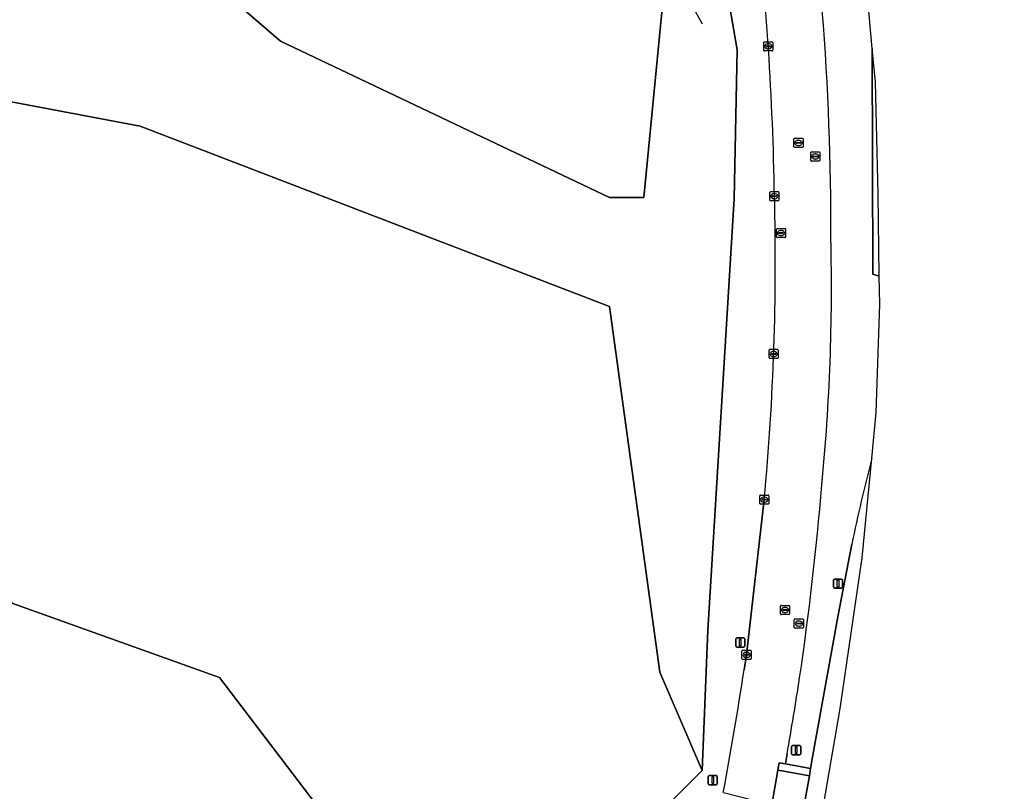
# Model space of a CAD drawing. Extents: x 154324 to 155744, y 382937 to 384188.
# Drawn here: x 155621.1 to 155729.9, y 383784.3 to 383868.7 of the extents above; entities that cross this region are included whole.
import ezdxf

# ---------------------------------------------------------------- set-up
doc = ezdxf.new("R2010")
doc.units = 0
for name, color, linetype in [('IMGEO_Duiker', 7, 'Continuous'), ('IMGEO_Fietspad_gesloten', 7, 'Continuous'), ('IMGEO_Gemengd_bos', 7, 'Continuous'), ('IMGEO_Grasland_agrarisch', 7, 'Continuous'), ('IMGEO_Groenvoorziening', 7, 'Continuous'), ('IMGEO_Kolk', 7, 'Continuous'), ('IMGEO_Lichtmast', 7, 'Continuous'), ('IMGEO_Rijbaan_lokaal_gesloten', 7, 'Continuous'), ('IMGEO_Rioolput', 7, 'Continuous'), ('IMGEO_Verkeersbordpaal', 7, 'Continuous'), ('IMGEO_Voetpad_gesloten', 7, 'Continuous')]:
    doc.layers.add(name, color=color, linetype=linetype)

msp = doc.modelspace()

# ---------------------------------------------------------------- linework, layer by layer
at = {"layer": 'IMGEO_Duiker'}
msp.add_lwpolyline([(155695.89, 383868.24), (155695.13, 383869.58), (155693.11, 383873.17), (155693.02, 383873.33), (155692.96, 383873.45)], dxfattribs=at)
at = {"layer": 'IMGEO_Fietspad_gesloten'}
for points in [[(155707.96, 383775.9), (155710.95, 383793.31), (155713.36, 383809.81), (155714.42, 383820.69)], [(155712.24, 383811.3), (155710.7, 383803.34), (155707.9, 383787.78), (155707.72, 383786.75), (155707.58, 383785.94), (155706.92, 383782.15), (155706.56, 383780.1), (155705.85, 383776.42), (155707.96, 383775.9)]]:
    msp.add_lwpolyline(points, dxfattribs=at)
msp.add_lwpolyline([(155707.58, 383785.94), (155704.8, 383786.43), (155704.14, 383786.54), (155703.47, 383782.75), (155704.11, 383782.64), (155706.92, 383782.15)], close=True, dxfattribs=at)
msp.add_arc((155916.28, 383768.89), 208.41, 165.6088, 168.2568, dxfattribs=at)
at = {"layer": 'IMGEO_Gemengd_bos'}
for points in [[(155517.99, 383921.98), (155566.92, 383863.48), (155573.31, 383839.67), (155620.35, 383804.82), (155642.99, 383796.69), (155657.18, 383778.06), (155663.39, 383778.85), (155688.58, 383779.27), (155695.84, 383786.53), (155691.19, 383797.27), (155685.68, 383837.34), (155634.28, 383857.09), (155606.41, 383862.32), (155596.25, 383865.22), (155596.25, 383868.7), (155596.54, 383877.99)], [(155641.25, 383873.64), (155649.67, 383866.38), (155685.68, 383849.25), (155689.45, 383849.25), (155691.42, 383869.56)]]:
    msp.add_lwpolyline(points, dxfattribs=at)
msp.add_lwpolyline([(155715.24, 383840.67), (155715.1, 383849.65), (155714.81, 383861.9), (155714.47, 383865.57), (155714.55, 383840.88)], close=True, dxfattribs=at)
at = {"layer": 'IMGEO_Grasland_agrarisch'}
msp.add_lwpolyline([(155657.18, 383778.06), (155642.99, 383796.69), (155620.35, 383804.82), (155573.31, 383839.67), (155566.92, 383863.48), (155517.99, 383921.98)], dxfattribs=at)
at = {"layer": 'IMGEO_Groenvoorziening'}
for points in [[(155714.42, 383820.69), (155714.9, 383825.73), (155715.29, 383837.59), (155715.24, 383840.67), (155714.55, 383840.88), (155714.47, 383865.57), (155713.75, 383873.38), (155712.2, 383883.8), (155727.16, 383928.02), (155724.91, 383928.39), (155725.5, 383937), (155729.9, 383936.13)], [(155694.41, 383903.46), (155695.07, 383898.15), (155697.88, 383875.88), (155699.69, 383865.45), (155699.36, 383849.11), (155696.47, 383801.9), (155695.84, 383786.53), (155688.58, 383779.27), (155663.39, 383778.85), (155664.22, 383772.4), (155691.18, 383775.87)], [(155641.25, 383873.64), (155633.12, 383881.77), (155611.93, 383884.67), (155602.34, 383884.67), (155596.54, 383877.99), (155596.25, 383868.7), (155596.25, 383865.22), (155606.41, 383862.32), (155634.28, 383857.09), (155685.68, 383837.34), (155691.19, 383797.27), (155695.84, 383786.53), (155696.47, 383801.9), (155699.36, 383849.11), (155699.69, 383865.45), (155697.88, 383875.88), (155697.84, 383873.39)], [(155691.42, 383869.56), (155689.45, 383849.25), (155685.68, 383849.25), (155649.67, 383866.38), (155641.25, 383873.64)], [(155700.44, 383797.55), (155700.7, 383799.18), (155702.64, 383816.18)], [(155705.14, 383788.33), (155704.95, 383787.24), (155707.72, 383786.75), (155707.9, 383787.78), (155710.7, 383803.34), (155712.24, 383811.3)]]:
    msp.add_lwpolyline(points, dxfattribs=at)
for centre, radius, start, end in [((155405.72, 383845.81), 304.22, 359.7977, 9.2148), ((155396.3, 383845.03), 307.48, 0.815, 6.8191), ((155423.56, 383842.14), 280.29, 354.6868, 1.4862), ((155483.02, 383839.56), 226.98, 354.4999, 1.3064), ((155916.28, 383768.89), 208.41, 165.6088, 168.2568), ((155372.95, 383845.84), 337.17, 351.6105, 355.2295), ((155273.18, 383863.36), 432.3, 349.4377, 351.2435), ((155261.36, 383865.52), 450.45, 350.1333, 351.2057)]:
    msp.add_arc(centre, radius, start, end, dxfattribs=at)
at = {"layer": 'IMGEO_Kolk'}
for p, q in [((155702.58, 383865.39), (155702.58, 383866.24)), ((155702.65, 383866.32), (155703.5, 383866.32)), ((155702.84, 383865.81), (155702.84, 383865.82)), ((155702.88, 383865.86), (155703.28, 383865.86)), ((155703.27, 383865.77), (155702.88, 383865.77)), ((155703.09, 383865.54), (155703.06, 383865.54)), ((155703.07, 383866.1), (155703.09, 383866.1)), ((155703.32, 383865.82), (155703.32, 383865.81)), ((155703.58, 383866.24), (155703.58, 383865.39)), ((155703.5, 383865.32), (155702.65, 383865.32)), ((155703.25, 383848.98), (155703.25, 383849.83)), ((155703.32, 383849.91), (155704.18, 383849.91)), ((155703.51, 383849.4), (155703.51, 383849.41)), ((155703.55, 383849.45), (155703.95, 383849.45)), ((155703.95, 383849.36), (155703.55, 383849.36)), ((155703.74, 383849.69), (155703.76, 383849.69)), ((155703.99, 383849.41), (155703.99, 383849.4)), ((155704.25, 383849.83), (155704.25, 383848.98)), ((155704.18, 383848.91), (155703.32, 383848.91)), ((155703.76, 383849.13), (155703.73, 383849.13)), ((155703.17, 383831.71), (155703.17, 383832.56)), ((155703.24, 383832.64), (155704.09, 383832.64)), ((155703.42, 383832.13), (155703.42, 383832.14)), ((155703.86, 383832.09), (155703.46, 383832.09)), ((155703.47, 383832.18), (155703.86, 383832.18)), ((155703.65, 383832.41), (155703.68, 383832.41)), ((155703.68, 383831.86), (155703.65, 383831.86)), ((155703.91, 383832.14), (155703.91, 383832.13)), ((155704.17, 383832.56), (155704.17, 383831.71)), ((155704.09, 383831.63), (155703.24, 383831.63)), ((155702.14, 383815.76), (155702.14, 383816.61)), ((155702.21, 383816.68), (155703.07, 383816.68)), ((155703.14, 383816.61), (155703.14, 383815.76)), ((155703.07, 383815.68), (155702.21, 383815.68)), ((155702.4, 383816.18), (155702.4, 383816.19)), ((155702.44, 383816.23), (155702.84, 383816.23)), ((155702.84, 383816.14), (155702.44, 383816.14)), ((155702.65, 383815.9), (155702.62, 383815.9)), ((155702.63, 383816.46), (155702.65, 383816.46)), ((155702.88, 383816.19), (155702.88, 383816.18)), ((155700.2, 383798.76), (155700.2, 383799.61)), ((155700.28, 383799.69), (155701.13, 383799.69)), ((155700.46, 383799.18), (155700.46, 383799.19)), ((155700.9, 383799.14), (155700.5, 383799.14)), ((155700.51, 383799.23), (155700.9, 383799.23)), ((155700.69, 383799.46), (155700.72, 383799.46)), ((155700.95, 383799.19), (155700.95, 383799.18)), ((155701.2, 383799.61), (155701.2, 383798.76)), ((155701.13, 383798.68), (155700.28, 383798.68)), ((155700.71, 383798.91), (155700.69, 383798.91))]:
    msp.add_line(p, q, dxfattribs=at)
for points in [[(155702.58, 383865.39), (155702.58, 383866.24)], [(155702.65, 383866.32), (155703.5, 383866.32)], [(155703.58, 383866.24), (155703.58, 383865.39)], [(155703.5, 383865.32), (155702.65, 383865.32)], [(155703.25, 383848.98), (155703.25, 383849.83)], [(155703.32, 383849.91), (155704.18, 383849.91)], [(155704.25, 383849.83), (155704.25, 383848.98)], [(155704.18, 383848.91), (155703.32, 383848.91)], [(155703.17, 383831.71), (155703.17, 383832.56)], [(155703.24, 383832.64), (155704.09, 383832.64)], [(155704.17, 383832.56), (155704.17, 383831.71)], [(155704.09, 383831.63), (155703.24, 383831.63)], [(155702.14, 383815.76), (155702.14, 383816.61)], [(155702.21, 383816.68), (155703.07, 383816.68)], [(155703.14, 383816.61), (155703.14, 383815.76)], [(155703.07, 383815.68), (155702.21, 383815.68)], [(155700.2, 383798.76), (155700.2, 383799.61)], [(155700.28, 383799.69), (155701.13, 383799.69)], [(155701.2, 383799.61), (155701.2, 383798.76)], [(155701.13, 383798.68), (155700.28, 383798.68)]]:
    msp.add_lwpolyline(points, dxfattribs=at)
for centre, radius, start, end in [((155702.65, 383866.24), 0.0765, 91.552, 178.448), ((155702.65, 383866.24), 0.0765, 91.552, 178.448), ((155702.88, 383865.82), 0.0403, 85.8775, 175.7526), ((155702.87, 383865.81), 0.0366, 178.938, 274.7102), ((155703.28, 383865.82), 0.043, 264.8664, 352.4533), ((155703.28, 383865.82), 0.0386, 1.7309, 96.639), ((155703.5, 383866.24), 0.0765, 1.552, 88.448), ((155703.5, 383866.24), 0.0765, 1.552, 88.448), ((155702.65, 383865.39), 0.0765, 181.552, 268.448), ((155702.65, 383865.39), 0.0765, 181.552, 268.448), ((155703.5, 383865.39), 0.0765, 271.552, 358.448), ((155703.5, 383865.39), 0.0765, 271.552, 358.448), ((155703.33, 383849.83), 0.0765, 91.552, 178.448), ((155703.33, 383849.83), 0.0765, 91.552, 178.448), ((155703.55, 383849.41), 0.0403, 85.8775, 175.7526), ((155703.54, 383849.4), 0.0366, 178.938, 274.7102), ((155703.95, 383849.41), 0.0386, 1.7309, 96.639), ((155703.95, 383849.41), 0.043, 264.8664, 352.4533), ((155704.17, 383849.83), 0.0765, 1.552, 88.448), ((155704.17, 383849.83), 0.0765, 1.552, 88.448), ((155703.33, 383848.98), 0.0765, 181.552, 268.448), ((155703.33, 383848.98), 0.0765, 181.552, 268.448), ((155704.17, 383848.98), 0.0765, 271.552, 358.448), ((155704.17, 383848.98), 0.0765, 271.552, 358.448), ((155703.24, 383832.56), 0.0765, 91.552, 178.448), ((155703.24, 383832.56), 0.0765, 91.552, 178.448), ((155703.46, 383832.14), 0.0403, 85.8775, 175.7526), ((155703.46, 383832.13), 0.0366, 178.938, 274.7102), ((155703.87, 383832.14), 0.0386, 1.7309, 96.639), ((155703.87, 383832.13), 0.043, 264.8664, 352.4533), ((155704.09, 383832.56), 0.0765, 1.552, 88.448), ((155704.09, 383832.56), 0.0765, 1.552, 88.448), ((155703.24, 383831.71), 0.0765, 181.552, 268.448), ((155703.24, 383831.71), 0.0765, 181.552, 268.448), ((155704.09, 383831.71), 0.0765, 271.552, 358.448), ((155704.09, 383831.71), 0.0765, 271.552, 358.448), ((155702.22, 383816.61), 0.0765, 91.552, 178.448), ((155702.22, 383816.61), 0.0765, 91.552, 178.448), ((155703.06, 383816.61), 0.0765, 1.552, 88.448), ((155703.06, 383816.61), 0.0765, 1.552, 88.448), ((155702.22, 383815.76), 0.0765, 181.552, 268.448), ((155702.22, 383815.76), 0.0765, 181.552, 268.448), ((155702.44, 383816.19), 0.0403, 85.8775, 175.7526), ((155702.43, 383816.18), 0.0366, 178.938, 274.7102), ((155702.84, 383816.19), 0.0386, 1.7309, 96.639), ((155702.84, 383816.18), 0.043, 264.8664, 352.4533), ((155703.06, 383815.76), 0.0765, 271.552, 358.448), ((155703.06, 383815.76), 0.0765, 271.552, 358.448), ((155700.28, 383799.61), 0.0765, 91.552, 178.448), ((155700.28, 383799.61), 0.0765, 91.552, 178.448), ((155700.5, 383799.19), 0.0403, 85.8775, 175.7526), ((155700.5, 383799.18), 0.0366, 178.938, 274.7102), ((155700.91, 383799.19), 0.0386, 1.7309, 96.639), ((155700.9, 383799.18), 0.043, 264.8664, 352.4533), ((155701.13, 383799.61), 0.0765, 1.552, 88.448), ((155701.13, 383799.61), 0.0765, 1.552, 88.448), ((155700.28, 383798.76), 0.0765, 181.552, 268.448), ((155700.28, 383798.76), 0.0765, 181.552, 268.448), ((155701.13, 383798.76), 0.0765, 271.552, 358.448), ((155701.13, 383798.76), 0.0765, 271.552, 358.448)]:
    msp.add_arc(centre, radius, start, end, dxfattribs=at)
for centre, major_axis, ratio, start_param, end_param in [((155703.06, 383865.82), (-0.387, 0.002), 0.722429, 4.712389, 7.853982), ((155703.09, 383865.82), (-0.39, 0.002), 0.717154, 1.570796, 4.712389), ((155703.74, 383849.41), (-0.387, 0.002), 0.722429, 4.712389, 7.853982), ((155703.76, 383849.41), (-0.39, 0.002), 0.717154, 1.570796, 4.712389), ((155703.65, 383832.13), (-0.387, 0.002), 0.722429, 4.712389, 7.853982), ((155703.68, 383832.13), (-0.39, 0.002), 0.717154, 1.570796, 4.712389), ((155702.63, 383816.18), (-0.387, 0.002), 0.722429, 4.712389, 7.853982), ((155702.65, 383816.18), (-0.39, 0.002), 0.717154, 1.570796, 4.712389), ((155700.69, 383799.18), (-0.387, 0.002), 0.722429, 4.712389, 7.853982), ((155700.71, 383799.18), (-0.39, 0.002), 0.717154, 1.570796, 4.712389)]:
    msp.add_ellipse(centre, major_axis=major_axis, ratio=ratio, start_param=start_param, end_param=end_param, dxfattribs=at)
at = {"layer": 'IMGEO_Lichtmast'}
for p, q in [((155710.22, 383806.58), (155710.22, 383807.38)), ((155710.22, 383807.38), (155710.22, 383806.58)), ((155710.32, 383807.48), (155711.11, 383807.48)), ((155711.11, 383807.48), (155710.32, 383807.48)), ((155711.21, 383807.38), (155711.21, 383806.58)), ((155711.21, 383806.58), (155711.21, 383807.38)), ((155711.11, 383806.48), (155710.32, 383806.48)), ((155710.32, 383806.48), (155711.11, 383806.48))]:
    msp.add_line(p, q, dxfattribs=at)
msp.add_lwpolyline([(155710.64, 383807.36), (155710.79, 383807.36), (155710.79, 383806.61), (155710.64, 383806.61), (155710.64, 383807.36)], dxfattribs=at)
for centre, start, end in [((155710.32, 383807.38), 90, 180), ((155710.32, 383807.38), 90, 180), ((155711.11, 383807.38), 0, 90), ((155711.11, 383807.38), 360, 90), ((155710.32, 383806.58), 180, 270), ((155710.32, 383806.58), 180, 270), ((155711.11, 383806.58), 270, 0), ((155711.11, 383806.58), 270, 0)]:
    msp.add_arc(centre, 0.1, start, end, dxfattribs=at)
at = {"layer": 'IMGEO_Rijbaan_lokaal_gesloten'}
for points in [[(155702.64, 383816.18), (155700.7, 383799.18), (155700.44, 383797.55)], [(155698.16, 383784.11), (155703.47, 383782.75), (155704.14, 383786.54), (155704.29, 383787.35), (155704.95, 383787.24), (155705.14, 383788.33)]]:
    msp.add_lwpolyline(points, dxfattribs=at)
for centre, radius, start, end in [((155405.72, 383845.81), 304.22, 359.7977, 9.2148), ((155396.3, 383845.03), 307.48, 0.815, 6.8191), ((155423.56, 383842.14), 280.29, 354.6868, 1.4862), ((155483.02, 383839.56), 226.98, 354.4999, 1.3064), ((155372.95, 383845.84), 337.17, 351.6105, 355.2295), ((155273.18, 383863.36), 432.3, 349.4377, 351.2435), ((155261.36, 383865.52), 450.45, 350.1333, 351.2057)]:
    msp.add_arc(centre, radius, start, end, dxfattribs=at)
at = {"layer": 'IMGEO_Rioolput'}
for p, q in [((155705.96, 383855.75), (155706.81, 383855.75)), ((155705.88, 383854.83), (155705.88, 383855.68)), ((155706.81, 383854.75), (155705.96, 383854.75)), ((155706.14, 383855.25), (155706.14, 383855.26)), ((155706.58, 383855.21), (155706.18, 383855.21)), ((155706.19, 383855.3), (155706.58, 383855.3)), ((155706.37, 383855.53), (155706.4, 383855.53)), ((155706.39, 383854.97), (155706.37, 383854.97)), ((155706.63, 383855.26), (155706.63, 383855.25)), ((155706.89, 383855.68), (155706.89, 383854.83)), ((155707.73, 383853.33), (155707.73, 383854.18)), ((155707.8, 383854.26), (155708.66, 383854.26)), ((155707.99, 383853.75), (155707.99, 383853.76)), ((155708.03, 383853.8), (155708.43, 383853.8)), ((155708.43, 383853.71), (155708.03, 383853.71)), ((155708.22, 383854.04), (155708.24, 383854.04)), ((155708.47, 383853.76), (155708.47, 383853.75)), ((155708.73, 383854.18), (155708.73, 383853.33)), ((155708.66, 383853.26), (155707.8, 383853.26)), ((155708.24, 383853.48), (155708.21, 383853.48)), ((155703.98, 383844.95), (155703.98, 383845.8)), ((155704.06, 383845.88), (155704.91, 383845.88)), ((155704.91, 383844.87), (155704.06, 383844.87)), ((155704.24, 383845.37), (155704.24, 383845.38)), ((155704.68, 383845.33), (155704.28, 383845.33)), ((155704.29, 383845.42), (155704.68, 383845.42)), ((155704.47, 383845.65), (155704.5, 383845.65)), ((155704.49, 383845.1), (155704.47, 383845.1)), ((155704.73, 383845.38), (155704.73, 383845.37)), ((155704.98, 383845.8), (155704.98, 383844.95)), ((155704.48, 383804.6), (155705.33, 383804.6)), ((155704.41, 383803.67), (155704.41, 383804.52)), ((155705.33, 383803.59), (155704.48, 383803.59)), ((155704.66, 383804.09), (155704.66, 383804.1)), ((155705.1, 383804.05), (155704.7, 383804.05)), ((155704.71, 383804.14), (155705.1, 383804.14)), ((155704.89, 383804.37), (155704.92, 383804.37)), ((155704.92, 383803.82), (155704.89, 383803.82)), ((155705.15, 383804.1), (155705.15, 383804.09)), ((155705.41, 383804.52), (155705.41, 383803.67)), ((155705.93, 383802.18), (155705.93, 383803.03)), ((155706.01, 383803.11), (155706.86, 383803.11)), ((155706.19, 383802.6), (155706.19, 383802.61)), ((155706.23, 383802.65), (155706.63, 383802.65)), ((155706.63, 383802.56), (155706.23, 383802.56)), ((155706.42, 383802.89), (155706.45, 383802.89)), ((155706.68, 383802.61), (155706.68, 383802.6)), ((155706.93, 383803.03), (155706.93, 383802.18)), ((155706.86, 383802.11), (155706.01, 383802.11)), ((155706.44, 383802.33), (155706.42, 383802.33))]:
    msp.add_line(p, q, dxfattribs=at)
for points in [[(155705.96, 383855.75), (155706.81, 383855.75)], [(155705.88, 383854.83), (155705.88, 383855.68)], [(155706.81, 383854.75), (155705.96, 383854.75)], [(155706.89, 383855.68), (155706.89, 383854.83)], [(155707.73, 383853.33), (155707.73, 383854.18)], [(155707.8, 383854.26), (155708.66, 383854.26)], [(155708.73, 383854.18), (155708.73, 383853.33)], [(155708.66, 383853.26), (155707.8, 383853.26)], [(155703.98, 383844.95), (155703.98, 383845.8)], [(155704.06, 383845.88), (155704.91, 383845.88)], [(155704.91, 383844.87), (155704.06, 383844.87)], [(155704.98, 383845.8), (155704.98, 383844.95)], [(155704.48, 383804.6), (155705.33, 383804.6)], [(155704.41, 383803.67), (155704.41, 383804.52)], [(155705.33, 383803.59), (155704.48, 383803.59)], [(155705.41, 383804.52), (155705.41, 383803.67)], [(155705.93, 383802.18), (155705.93, 383803.03)], [(155706.01, 383803.11), (155706.86, 383803.11)], [(155706.93, 383803.03), (155706.93, 383802.18)], [(155706.86, 383802.11), (155706.01, 383802.11)]]:
    msp.add_lwpolyline(points, dxfattribs=at)
for centre, radius, start, end in [((155705.96, 383855.68), 0.0765, 91.552, 178.448), ((155705.96, 383855.68), 0.0765, 91.552, 178.448), ((155706.81, 383855.68), 0.0765, 1.552, 88.448), ((155706.81, 383855.68), 0.0765, 1.552, 88.448), ((155705.96, 383854.83), 0.0765, 181.552, 268.448), ((155705.96, 383854.83), 0.0765, 181.552, 268.448), ((155706.18, 383855.26), 0.0403, 85.8775, 175.7526), ((155706.18, 383855.25), 0.0366, 178.938, 274.7102), ((155706.59, 383855.26), 0.0386, 1.7309, 96.639), ((155706.58, 383855.25), 0.043, 264.8664, 352.4533), ((155706.81, 383854.83), 0.0765, 271.552, 358.448), ((155706.81, 383854.83), 0.0765, 271.552, 358.448), ((155707.81, 383854.18), 0.0765, 91.552, 178.448), ((155707.81, 383854.18), 0.0765, 91.552, 178.448), ((155708.03, 383853.76), 0.0403, 85.8775, 175.7526), ((155708.02, 383853.75), 0.0366, 178.938, 274.7102), ((155708.43, 383853.76), 0.0386, 1.7309, 96.639), ((155708.43, 383853.76), 0.043, 264.8664, 352.4533), ((155708.65, 383854.18), 0.0765, 1.552, 88.448), ((155708.65, 383854.18), 0.0765, 1.552, 88.448), ((155707.81, 383853.33), 0.0765, 181.552, 268.448), ((155707.81, 383853.33), 0.0765, 181.552, 268.448), ((155708.65, 383853.33), 0.0765, 271.552, 358.448), ((155708.65, 383853.33), 0.0765, 271.552, 358.448), ((155704.06, 383845.8), 0.0765, 91.552, 178.448), ((155704.06, 383845.8), 0.0765, 91.552, 178.448), ((155704.06, 383844.95), 0.0765, 181.552, 268.448), ((155704.06, 383844.95), 0.0765, 181.552, 268.448), ((155704.28, 383845.38), 0.0403, 85.8775, 175.7526), ((155704.28, 383845.37), 0.0366, 178.938, 274.7102), ((155704.69, 383845.38), 0.0386, 1.7309, 96.639), ((155704.68, 383845.37), 0.043, 264.8664, 352.4533), ((155704.91, 383845.8), 0.0765, 1.552, 88.448), ((155704.91, 383845.8), 0.0765, 1.552, 88.448), ((155704.91, 383844.95), 0.0765, 271.552, 358.448), ((155704.91, 383844.95), 0.0765, 271.552, 358.448), ((155704.48, 383804.52), 0.0765, 91.552, 178.448), ((155704.48, 383804.52), 0.0765, 91.552, 178.448), ((155705.33, 383804.52), 0.0765, 1.552, 88.448), ((155705.33, 383804.52), 0.0765, 1.552, 88.448), ((155704.48, 383803.67), 0.0765, 181.552, 268.448), ((155704.48, 383803.67), 0.0765, 181.552, 268.448), ((155704.7, 383804.1), 0.0403, 85.8775, 175.7526), ((155704.7, 383804.09), 0.0366, 178.938, 274.7102), ((155705.11, 383804.1), 0.0386, 1.7309, 96.639), ((155705.11, 383804.09), 0.043, 264.8664, 352.4533), ((155705.33, 383803.67), 0.0765, 271.552, 358.448), ((155705.33, 383803.67), 0.0765, 271.552, 358.448), ((155706.01, 383803.03), 0.0765, 91.552, 178.448), ((155706.01, 383803.03), 0.0765, 91.552, 178.448), ((155706.23, 383802.61), 0.0403, 85.8775, 175.7526), ((155706.23, 383802.6), 0.0366, 178.938, 274.7102), ((155706.64, 383802.61), 0.0386, 1.7309, 96.639), ((155706.63, 383802.61), 0.043, 264.8664, 352.4533), ((155706.86, 383803.03), 0.0765, 1.552, 88.448), ((155706.86, 383803.03), 0.0765, 1.552, 88.448), ((155706.01, 383802.18), 0.0765, 181.552, 268.448), ((155706.01, 383802.18), 0.0765, 181.552, 268.448), ((155706.86, 383802.18), 0.0765, 271.552, 358.448), ((155706.86, 383802.18), 0.0765, 271.552, 358.448)]:
    msp.add_arc(centre, radius, start, end, dxfattribs=at)
for centre, major_axis, ratio, start_param, end_param in [((155706.37, 383855.25), (-0.387, 0.002), 0.722429, 4.712389, 7.853982), ((155706.4, 383855.25), (-0.39, 0.002), 0.717154, 1.570796, 4.712389), ((155708.22, 383853.76), (-0.387, 0.002), 0.722429, 4.712389, 7.853982), ((155708.24, 383853.76), (-0.39, 0.002), 0.717154, 1.570796, 4.712389), ((155704.47, 383845.37), (-0.387, 0.002), 0.722429, 4.712389, 7.853982), ((155704.49, 383845.37), (-0.39, 0.002), 0.717154, 1.570796, 4.712389), ((155704.89, 383804.09), (-0.387, 0.002), 0.722429, 4.712389, 7.853982), ((155704.92, 383804.09), (-0.39, 0.002), 0.717154, 1.570796, 4.712389), ((155706.42, 383802.61), (-0.387, 0.002), 0.722429, 4.712389, 7.853982), ((155706.44, 383802.61), (-0.39, 0.002), 0.717154, 1.570796, 4.712389)]:
    msp.add_ellipse(centre, major_axis=major_axis, ratio=ratio, start_param=start_param, end_param=end_param, dxfattribs=at)
at = {"layer": 'IMGEO_Verkeersbordpaal'}
for p, q in [((155699.52, 383800.14), (155699.52, 383800.94)), ((155699.52, 383800.94), (155699.52, 383800.14)), ((155699.62, 383801.04), (155700.41, 383801.04)), ((155700.41, 383801.04), (155699.62, 383801.04)), ((155700.51, 383800.94), (155700.51, 383800.14)), ((155700.51, 383800.14), (155700.51, 383800.94)), ((155700.41, 383800.04), (155699.62, 383800.04)), ((155699.62, 383800.04), (155700.41, 383800.04)), ((155705.64, 383788.34), (155705.64, 383789.14)), ((155705.64, 383789.14), (155705.64, 383788.34)), ((155705.74, 383789.24), (155706.53, 383789.24)), ((155706.53, 383789.24), (155705.74, 383789.24)), ((155706.53, 383788.24), (155705.74, 383788.24)), ((155705.74, 383788.24), (155706.53, 383788.24)), ((155706.63, 383789.14), (155706.63, 383788.34)), ((155706.63, 383788.34), (155706.63, 383789.14)), ((155696.51, 383785.05), (155696.51, 383785.85)), ((155696.51, 383785.85), (155696.51, 383785.05)), ((155696.61, 383785.95), (155697.4, 383785.95)), ((155697.4, 383785.95), (155696.61, 383785.95)), ((155697.5, 383785.85), (155697.5, 383785.05)), ((155697.5, 383785.05), (155697.5, 383785.85)), ((155697.4, 383784.95), (155696.61, 383784.95)), ((155696.61, 383784.95), (155697.4, 383784.95))]:
    msp.add_line(p, q, dxfattribs=at)
for points in [[(155699.94, 383800.91), (155700.09, 383800.91), (155700.09, 383800.16), (155699.94, 383800.16), (155699.94, 383800.91)], [(155706.06, 383789.11), (155706.21, 383789.11), (155706.21, 383788.36), (155706.06, 383788.36), (155706.06, 383789.11)], [(155696.93, 383785.83), (155697.08, 383785.83), (155697.08, 383785.08), (155696.93, 383785.08), (155696.93, 383785.83)]]:
    msp.add_lwpolyline(points, dxfattribs=at)
for centre, start, end in [((155699.62, 383800.94), 90, 180), ((155699.62, 383800.94), 90, 180), ((155700.41, 383800.94), 0, 90), ((155700.41, 383800.94), 360, 90), ((155699.62, 383800.14), 180, 270), ((155699.62, 383800.14), 180, 270), ((155700.41, 383800.14), 270, 0), ((155700.41, 383800.14), 270, 0), ((155705.74, 383789.14), 90, 180), ((155705.74, 383789.14), 90, 180), ((155705.74, 383788.34), 180, 270), ((155705.74, 383788.34), 180, 270), ((155706.53, 383789.14), 0, 90), ((155706.53, 383789.14), 360, 90), ((155706.53, 383788.34), 270, 0), ((155706.53, 383788.34), 270, 0), ((155696.61, 383785.85), 90, 180), ((155696.61, 383785.85), 90, 180), ((155696.61, 383785.05), 180, 270), ((155696.61, 383785.05), 180, 270), ((155697.4, 383785.85), 0, 90), ((155697.4, 383785.85), 360, 90), ((155697.4, 383785.05), 270, 0), ((155697.4, 383785.05), 270, 0)]:
    msp.add_arc(centre, 0.1, start, end, dxfattribs=at)
at = {"layer": 'IMGEO_Voetpad_gesloten'}
msp.add_lwpolyline([(155707.72, 383786.75), (155704.95, 383787.24), (155704.29, 383787.35), (155704.14, 383786.54), (155704.8, 383786.43), (155707.58, 383785.94)], close=True, dxfattribs=at)

doc.saveas('drawing.dxf')
